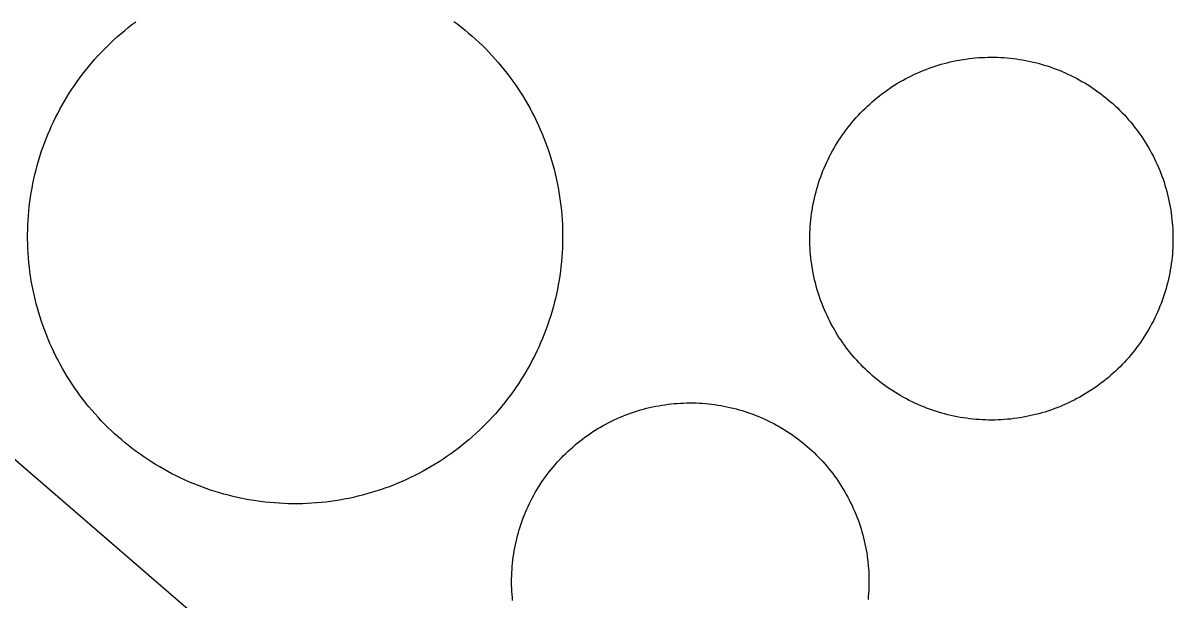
# Model space of a CAD drawing. Extents: x 3823584 to 3861785, y 301729 to 327625.
# Drawn here: x 3834877.8 to 3834977.8, y 324990.5 to 325040.6 of the extents above; entities that cross this region are included whole.
import ezdxf

# ---------------------------------------------------------------- set-up
doc = ezdxf.new("R2010")
doc.units = 0
doc.layers.add('V-BLDG-OTLN', color=7, linetype='Continuous')
doc.layers.add('V-DOMW-TANK', color=7, linetype='Continuous')

msp = doc.modelspace()

# ---------------------------------------------------------------- linework, layer by layer
at = {"layer": 'V-BLDG-OTLN'}
msp.add_lwpolyline([(3834932.922, 324894.954), (3834814.74, 324758.256), (3834751.586, 324812.856), (3834767.153, 324830.862), (3834737.893, 324856.159), (3834869.907, 325008.86), (3834917.376, 324967.82), (3834887.972, 324933.813)], close=True, dxfattribs=at)
at = {"layer": 'V-DOMW-TANK'}
for points in [[(3834882.285, 325035.201), (3834882.519, 325035.535), (3834882.754, 325035.863), (3834883, 325036.188), (3834883.25, 325036.508), (3834883.506, 325036.823), (3834883.766, 325037.135), (3834884.032, 325037.442), (3834884.302, 325037.743), (3834884.579, 325038.042), (3834884.859, 325038.333), (3834885.146, 325038.621), (3834885.441, 325038.902), (3834885.736, 325039.181), (3834886.037, 325039.453), (3834886.342, 325039.719), (3834886.653, 325039.979), (3834886.969, 325040.235), (3834887.286, 325040.485), (3834887.612, 325040.731)], [(3834915.278, 325040.764), (3834915.602, 325040.52), (3834915.923, 325040.27), (3834916.239, 325040.016), (3834916.55, 325039.754), (3834916.857, 325039.488), (3834917.158, 325039.217), (3834917.455, 325038.941), (3834917.748, 325038.66)], [(3834917.748, 325038.66), (3834918.035, 325038.374), (3834918.318, 325038.081), (3834918.596, 325037.784), (3834918.866, 325037.483), (3834919.135, 325037.178), (3834919.395, 325036.866), (3834919.651, 325036.551), (3834919.901, 325036.231), (3834920.146, 325035.908), (3834920.386, 325035.58), (3834920.618, 325035.248), (3834920.847, 325034.911), (3834921.068, 325034.571), (3834921.285, 325034.229), (3834921.494, 325033.88), (3834921.697, 325033.528), (3834921.893, 325033.174), (3834922.084, 325032.815), (3834922.266, 325032.455), (3834922.448, 325032.09), (3834922.62, 325031.72), (3834922.784, 325031.351), (3834922.944, 325030.978), (3834923.098, 325030.602), (3834923.243, 325030.223), (3834923.382, 325029.842), (3834923.515, 325029.459), (3834923.638, 325029.072), (3834923.757, 325028.685), (3834923.872, 325028.293), (3834923.978, 325027.902), (3834924.077, 325027.509), (3834924.169, 325027.114), (3834924.253, 325026.716), (3834924.331, 325026.317), (3834924.402, 325025.918), (3834924.466, 325025.52), (3834924.523, 325025.115), (3834924.574, 325024.716), (3834924.617, 325024.31), (3834924.652, 325023.905), (3834924.681, 325023.499), (3834924.703, 325023.096), (3834924.718, 325022.688), (3834924.726, 325022.283), (3834924.726, 325021.877), (3834924.72, 325021.472), (3834924.705, 325021.066), (3834924.685, 325020.661), (3834924.658, 325020.255), (3834924.625, 325019.852), (3834924.58, 325019.448), (3834924.531, 325019.045), (3834924.476, 325018.643), (3834924.412, 325018.244), (3834924.343, 325017.842), (3834924.267, 325017.443), (3834924.183, 325017.046), (3834924.091, 325016.651), (3834923.995, 325016.257), (3834923.89, 325015.864), (3834923.778, 325015.475), (3834923.661, 325015.086), (3834923.536, 325014.699), (3834923.403, 325014.316), (3834923.266, 325013.935), (3834923.12, 325013.554), (3834922.969, 325013.179), (3834922.811, 325012.804), (3834922.645, 325012.434), (3834922.475, 325012.065), (3834922.299, 325011.701), (3834922.115, 325011.338), (3834921.924, 325010.98), (3834921.728, 325010.625), (3834921.525, 325010.273), (3834921.316, 325009.925), (3834921.101, 325009.581), (3834920.882, 325009.239), (3834920.654, 325008.903), (3834920.423, 325008.571), (3834920.183, 325008.241), (3834919.94, 325007.918), (3834919.69, 325007.598), (3834919.436, 325007.281), (3834919.176, 325006.972), (3834918.909, 325006.662), (3834918.639, 325006.361), (3834918.363, 325006.064), (3834918.08, 325005.772), (3834917.793, 325005.485), (3834917.503, 325005.202), (3834917.206, 325004.926), (3834916.904, 325004.653), (3834916.597, 325004.387), (3834916.288, 325004.125), (3834915.973, 325003.871), (3834915.653, 325003.619), (3834915.33, 325003.375), (3834915.002, 325003.136)], [(3834949.382, 325031.345), (3834949.548, 325031.564), (3834949.72, 325031.779), (3834949.894, 325031.992), (3834950.074, 325032.203), (3834950.254, 325032.406), (3834950.44, 325032.613), (3834950.631, 325032.813), (3834950.823, 325033.01), (3834951.02, 325033.202), (3834951.219, 325033.393), (3834951.421, 325033.579), (3834951.628, 325033.762), (3834951.837, 325033.942), (3834952.048, 325034.116), (3834952.263, 325034.288), (3834952.482, 325034.456), (3834952.704, 325034.622), (3834952.927, 325034.781), (3834953.154, 325034.937), (3834953.383, 325035.093), (3834953.617, 325035.238), (3834953.85, 325035.384), (3834954.088, 325035.523), (3834954.328, 325035.66), (3834954.569, 325035.791), (3834954.813, 325035.918), (3834955.059, 325036.043), (3834955.311, 325036.162), (3834955.558, 325036.277), (3834955.81, 325036.385), (3834956.066, 325036.492), (3834956.324, 325036.594), (3834956.58, 325036.69), (3834956.838, 325036.782), (3834957.101, 325036.87), (3834957.363, 325036.954), (3834957.627, 325037.032), (3834957.891, 325037.106), (3834958.159, 325037.176), (3834958.426, 325037.241), (3834958.696, 325037.301), (3834958.964, 325037.356), (3834959.237, 325037.407), (3834959.507, 325037.452), (3834959.779, 325037.493), (3834960.054, 325037.53), (3834960.326, 325037.563), (3834960.601, 325037.589), (3834960.875, 325037.612), (3834961.149, 325037.628), (3834961.426, 325037.64), (3834961.7, 325037.649), (3834961.977, 325037.651), (3834962.251, 325037.649), (3834962.528, 325037.643), (3834962.802, 325037.63), (3834963.077, 325037.614), (3834963.353, 325037.593), (3834963.628, 325037.565), (3834963.9, 325037.538), (3834964.174, 325037.501), (3834964.447, 325037.46), (3834964.717, 325037.415), (3834964.989, 325037.366), (3834965.26, 325037.313), (3834965.528, 325037.253), (3834965.796, 325037.19), (3834966.063, 325037.12), (3834966.329, 325037.047), (3834966.593, 325036.969), (3834966.855, 325036.887), (3834967.119, 325036.801), (3834967.377, 325036.709), (3834967.635, 325036.61), (3834967.891, 325036.512), (3834968.145, 325036.408), (3834968.401, 325036.297), (3834968.649, 325036.184), (3834968.899, 325036.066), (3834969.147, 325035.943), (3834969.391, 325035.816), (3834969.632, 325035.685), (3834969.872, 325035.549), (3834970.109, 325035.41), (3834970.345, 325035.267), (3834970.578, 325035.119), (3834970.808, 325034.968), (3834971.035, 325034.812), (3834971.26, 325034.652), (3834971.482, 325034.489), (3834971.701, 325034.323), (3834971.916, 325034.151), (3834972.129, 325033.977), (3834972.338, 325033.796), (3834972.547, 325033.614), (3834972.749, 325033.43), (3834972.948, 325033.239), (3834973.147, 325033.047), (3834973.339, 325032.85), (3834973.528, 325032.652)], [(3834891.855, 325000.879), (3834891.487, 325001.051), (3834891.122, 325001.227), (3834890.76, 325001.411), (3834890.401, 325001.602), (3834890.045, 325001.798), (3834889.695, 325002.001), (3834889.345, 325002.208), (3834889, 325002.423), (3834888.658, 325002.644), (3834888.325, 325002.872), (3834887.991, 325003.103), (3834887.663, 325003.341), (3834887.338, 325003.586), (3834887.018, 325003.834), (3834886.703, 325004.09), (3834886.391, 325004.35), (3834886.084, 325004.616), (3834885.781, 325004.887), (3834885.484, 325005.163), (3834885.193, 325005.446), (3834884.904, 325005.733), (3834884.622, 325006.023), (3834884.345, 325006.32), (3834884.073, 325006.621), (3834883.807, 325006.929), (3834883.545, 325007.238), (3834883.289, 325007.553), (3834883.039, 325007.873), (3834882.795, 325008.196), (3834882.555, 325008.526), (3834882.322, 325008.858), (3834882.095, 325009.194), (3834881.873, 325009.534), (3834881.658, 325009.878), (3834881.447, 325010.226), (3834881.245, 325010.576), (3834881.048, 325010.93), (3834880.856, 325011.289), (3834880.671, 325011.651), (3834880.493, 325012.016), (3834880.321, 325012.383), (3834880.155, 325012.753), (3834879.995, 325013.128), (3834879.844, 325013.503), (3834879.698, 325013.882), (3834879.559, 325014.263), (3834879.426, 325014.648), (3834879.299, 325015.033), (3834879.18, 325015.422), (3834879.068, 325015.811), (3834878.963, 325016.202), (3834878.863, 325016.597), (3834878.773, 325016.993), (3834878.687, 325017.39), (3834878.609, 325017.787), (3834878.537, 325018.187), (3834878.474, 325018.588), (3834878.416, 325018.989), (3834878.367, 325019.393), (3834878.324, 325019.796), (3834878.287, 325020.2), (3834878.259, 325020.605), (3834878.238, 325021.011), (3834878.224, 325021.416), (3834878.216, 325021.82), (3834878.214, 325022.227), (3834878.224, 325022.633), (3834878.234, 325023.04), (3834878.255, 325023.444), (3834878.281, 325023.847), (3834878.318, 325024.255), (3834878.359, 325024.658), (3834878.408, 325025.062), (3834878.466, 325025.463), (3834878.527, 325025.864), (3834878.597, 325026.266), (3834878.674, 325026.661), (3834878.758, 325027.058), (3834878.851, 325027.454), (3834878.947, 325027.849), (3834879.051, 325028.24), (3834879.162, 325028.631), (3834879.281, 325029.02), (3834879.406, 325029.405), (3834879.537, 325029.791), (3834879.676, 325030.169), (3834879.821, 325030.55), (3834879.973, 325030.927), (3834880.133, 325031.3), (3834880.294, 325031.673), (3834880.466, 325032.039), (3834880.643, 325032.404), (3834880.827, 325032.764), (3834881.017, 325033.125), (3834881.214, 325033.483), (3834881.417, 325033.831), (3834881.624, 325034.179), (3834881.839, 325034.523), (3834882.06, 325034.865), (3834882.285, 325035.201)], [(3834973.528, 325032.652), (3834973.716, 325032.449), (3834973.898, 325032.242), (3834974.079, 325032.033), (3834974.253, 325031.822), (3834974.423, 325031.605), (3834974.593, 325031.388), (3834974.758, 325031.167), (3834974.918, 325030.941), (3834975.074, 325030.716), (3834975.227, 325030.487), (3834975.375, 325030.253), (3834975.52, 325030.02), (3834975.66, 325029.782), (3834975.797, 325029.543), (3834975.928, 325029.301), (3834976.055, 325029.057), (3834976.178, 325028.81), (3834976.299, 325028.56), (3834976.413, 325028.312), (3834976.522, 325028.06), (3834976.628, 325027.804), (3834976.731, 325027.548), (3834976.827, 325027.29), (3834976.919, 325027.032), (3834977.007, 325026.77), (3834977.091, 325026.508), (3834977.169, 325026.243), (3834977.243, 325025.977), (3834977.312, 325025.711), (3834977.378, 325025.445), (3834977.437, 325025.174), (3834977.493, 325024.904), (3834977.544, 325024.634), (3834977.589, 325024.363), (3834977.63, 325024.091), (3834977.667, 325023.816), (3834977.699, 325023.544), (3834977.726, 325023.27), (3834977.749, 325022.995), (3834977.765, 325022.719), (3834977.777, 325022.444), (3834977.785, 325022.17), (3834977.787, 325021.893), (3834977.785, 325021.619), (3834977.779, 325021.343), (3834977.767, 325021.068), (3834977.751, 325020.792), (3834977.73, 325020.517), (3834977.706, 325020.243), (3834977.673, 325019.97), (3834977.638, 325019.696), (3834977.597, 325019.424), (3834977.552, 325019.153), (3834977.503, 325018.881), (3834977.45, 325018.61), (3834977.39, 325018.342), (3834977.325, 325018.074), (3834977.255, 325017.808), (3834977.183, 325017.541), (3834977.105, 325017.277), (3834977.024, 325017.015), (3834976.938, 325016.753), (3834976.845, 325016.493), (3834976.751, 325016.235), (3834976.649, 325015.979), (3834976.544, 325015.725), (3834976.434, 325015.471), (3834976.321, 325015.221), (3834976.202, 325014.971), (3834976.079, 325014.725), (3834975.952, 325014.48), (3834975.821, 325014.238), (3834975.686, 325013.998), (3834975.547, 325013.761), (3834975.404, 325013.525), (3834975.256, 325013.294), (3834975.105, 325013.062), (3834974.949, 325012.835), (3834974.789, 325012.61), (3834974.625, 325012.389), (3834974.457, 325012.17), (3834974.287, 325011.954), (3834974.111, 325011.744), (3834973.933, 325011.531), (3834973.751, 325011.326), (3834973.567, 325011.121), (3834973.376, 325010.92), (3834973.184, 325010.724), (3834972.987, 325010.531), (3834972.788, 325010.339), (3834972.586, 325010.154), (3834972.379, 325009.972), (3834972.17, 325009.792), (3834971.957, 325009.618), (3834971.742, 325009.448), (3834971.525, 325009.278), (3834971.303, 325009.112), (3834971.078, 325008.952), (3834970.853, 325008.796), (3834970.624, 325008.643)], [(3834954.86, 325007.791), (3834954.616, 325007.918), (3834954.375, 325008.049), (3834954.135, 325008.184), (3834953.898, 325008.323), (3834953.662, 325008.467), (3834953.429, 325008.614), (3834953.199, 325008.766), (3834952.972, 325008.921), (3834952.747, 325009.081), (3834952.525, 325009.245), (3834952.306, 325009.411), (3834952.091, 325009.583), (3834951.878, 325009.757), (3834951.667, 325009.937), (3834951.46, 325010.119), (3834951.258, 325010.304), (3834951.057, 325010.494), (3834950.86, 325010.687), (3834950.668, 325010.883), (3834950.479, 325011.082), (3834950.291, 325011.285), (3834950.109, 325011.492), (3834949.928, 325011.701), (3834949.752, 325011.911), (3834949.584, 325012.131), (3834949.412, 325012.346), (3834949.249, 325012.567), (3834949.089, 325012.792), (3834948.933, 325013.017), (3834948.78, 325013.247), (3834948.632, 325013.48), (3834948.487, 325013.714), (3834948.347, 325013.951), (3834948.21, 325014.191), (3834948.079, 325014.433), (3834947.952, 325014.676), (3834947.827, 325014.924), (3834947.708, 325015.17), (3834947.594, 325015.422), (3834947.483, 325015.674), (3834947.379, 325015.93), (3834947.276, 325016.184), (3834947.18, 325016.444), (3834947.088, 325016.702), (3834947, 325016.964), (3834946.916, 325017.226), (3834946.838, 325017.49), (3834946.764, 325017.756), (3834946.695, 325018.023), (3834946.629, 325018.289), (3834946.57, 325018.559), (3834946.514, 325018.828), (3834946.463, 325019.1), (3834946.418, 325019.37), (3834946.375, 325019.643), (3834946.34, 325019.917), (3834946.308, 325020.189), (3834946.281, 325020.464), (3834946.258, 325020.738), (3834946.242, 325021.015), (3834946.23, 325021.289), (3834946.222, 325021.564), (3834946.22, 325021.84), (3834946.222, 325022.115), (3834946.228, 325022.391), (3834946.238, 325022.666), (3834946.254, 325022.942), (3834946.277, 325023.216), (3834946.301, 325023.493), (3834946.334, 325023.763), (3834946.369, 325024.038), (3834946.408, 325024.31), (3834946.451, 325024.58), (3834946.504, 325024.853), (3834946.557, 325025.123), (3834946.617, 325025.391), (3834946.68, 325025.66), (3834946.752, 325025.926), (3834946.824, 325026.192), (3834946.902, 325026.456), (3834946.983, 325026.719), (3834947.069, 325026.979), (3834947.162, 325027.241), (3834947.256, 325027.499), (3834947.358, 325027.757), (3834947.463, 325028.009), (3834947.573, 325028.261), (3834947.686, 325028.513), (3834947.805, 325028.762), (3834947.928, 325029.006), (3834948.055, 325029.254), (3834948.186, 325029.496), (3834948.321, 325029.735), (3834948.46, 325029.973), (3834948.603, 325030.208), (3834948.751, 325030.442), (3834948.902, 325030.671), (3834949.058, 325030.898), (3834949.218, 325031.124), (3834949.382, 325031.345)], [(3834970.624, 325008.643), (3834970.39, 325008.495), (3834970.157, 325008.35), (3834969.919, 325008.211), (3834969.679, 325008.076), (3834969.438, 325007.942), (3834969.194, 325007.815), (3834968.946, 325007.691), (3834968.696, 325007.572), (3834968.449, 325007.457), (3834968.195, 325007.346), (3834967.941, 325007.242), (3834967.683, 325007.14), (3834967.427, 325007.043), (3834967.169, 325006.951), (3834966.906, 325006.863), (3834966.644, 325006.779), (3834966.38, 325006.703), (3834966.114, 325006.628), (3834965.848, 325006.558), (3834965.579, 325006.492), (3834965.311, 325006.435), (3834965.041, 325006.378), (3834964.77, 325006.327), (3834964.5, 325006.282), (3834964.228, 325006.241), (3834963.953, 325006.204), (3834963.681, 325006.171), (3834963.406, 325006.144), (3834963.132, 325006.122), (3834962.855, 325006.107), (3834962.581, 325006.093), (3834962.307, 325006.085), (3834962.03, 325006.083), (3834961.756, 325006.085), (3834961.479, 325006.091), (3834961.205, 325006.103), (3834960.928, 325006.12), (3834960.654, 325006.14), (3834960.379, 325006.167), (3834960.107, 325006.198), (3834959.833, 325006.232), (3834959.56, 325006.273), (3834959.288, 325006.316), (3834959.018, 325006.368), (3834958.747, 325006.421), (3834958.479, 325006.48), (3834958.211, 325006.544), (3834957.944, 325006.611), (3834957.678, 325006.687), (3834957.414, 325006.765), (3834957.152, 325006.847), (3834956.888, 325006.933), (3834956.63, 325007.025), (3834956.371, 325007.121), (3834956.115, 325007.222), (3834955.859, 325007.326), (3834955.606, 325007.437), (3834955.358, 325007.549), (3834955.108, 325007.668), (3834954.86, 325007.791)], [(3834923.896, 325001.993), (3834924.072, 325002.198), (3834924.251, 325002.403), (3834924.433, 325002.603), (3834924.619, 325002.802), (3834924.81, 325002.994), (3834925.002, 325003.185), (3834925.199, 325003.373), (3834925.398, 325003.556), (3834925.6, 325003.736), (3834925.805, 325003.914), (3834926.014, 325004.086), (3834926.227, 325004.258), (3834926.44, 325004.422), (3834926.659, 325004.584), (3834926.878, 325004.741), (3834927.101, 325004.895), (3834927.327, 325005.045), (3834927.556, 325005.192), (3834927.783, 325005.333), (3834928.019, 325005.473), (3834928.255, 325005.606), (3834928.492, 325005.737), (3834928.734, 325005.862), (3834928.975, 325005.985), (3834929.219, 325006.101), (3834929.465, 325006.214), (3834929.715, 325006.322), (3834929.965, 325006.427), (3834930.216, 325006.527), (3834930.47, 325006.624), (3834930.724, 325006.714), (3834930.982, 325006.802), (3834931.24, 325006.884), (3834931.501, 325006.961), (3834931.761, 325007.033), (3834932.023, 325007.103), (3834932.289, 325007.166), (3834932.551, 325007.226), (3834932.817, 325007.281), (3834933.084, 325007.33), (3834933.35, 325007.377), (3834933.618, 325007.416), (3834933.887, 325007.453), (3834934.157, 325007.486), (3834934.427, 325007.512), (3834934.695, 325007.533), (3834934.968, 325007.551), (3834935.238, 325007.564), (3834935.506, 325007.572), (3834935.779, 325007.574), (3834936.051, 325007.572), (3834936.322, 325007.566), (3834936.592, 325007.555), (3834936.864, 325007.539), (3834937.135, 325007.519), (3834937.403, 325007.494), (3834937.673, 325007.463), (3834937.942, 325007.428), (3834938.21, 325007.389), (3834938.478, 325007.346), (3834938.744, 325007.297), (3834939.011, 325007.244), (3834939.275, 325007.187), (3834939.539, 325007.123), (3834939.801, 325007.056), (3834940.063, 325006.984), (3834940.323, 325006.908), (3834940.581, 325006.826), (3834940.839, 325006.742), (3834941.095, 325006.652), (3834941.349, 325006.558), (3834941.601, 325006.46), (3834941.853, 325006.355), (3834942.101, 325006.249), (3834942.349, 325006.134), (3834942.593, 325006.021), (3834942.836, 325005.901), (3834943.076, 325005.776), (3834943.315, 325005.647), (3834943.551, 325005.514), (3834943.787, 325005.378), (3834944.018, 325005.237), (3834944.247, 325005.094), (3834944.473, 325004.944), (3834944.696, 325004.791), (3834944.917, 325004.633), (3834945.136, 325004.471), (3834945.351, 325004.307), (3834945.564, 325004.139), (3834945.773, 325003.967), (3834945.98, 325003.791), (3834946.183, 325003.613), (3834946.383, 325003.431), (3834946.582, 325003.244), (3834946.775, 325003.056), (3834946.965, 325002.861), (3834947.153, 325002.667), (3834947.336, 325002.466), (3834947.516, 325002.263), (3834947.694, 325002.059)], [(3834915.002, 325003.136), (3834914.668, 325002.902), (3834914.332, 325002.675), (3834913.992, 325002.454), (3834913.648, 325002.239), (3834913.302, 325002.028), (3834912.95, 325001.825), (3834912.595, 325001.628), (3834912.237, 325001.436), (3834911.877, 325001.252), (3834911.512, 325001.073), (3834911.143, 325000.901), (3834910.773, 325000.736), (3834910.398, 325000.578), (3834910.023, 325000.424), (3834909.644, 325000.279), (3834909.263, 325000.14), (3834908.88, 325000.006), (3834908.493, 324999.882), (3834908.106, 324999.763), (3834907.717, 324999.65), (3834907.324, 324999.544), (3834906.931, 324999.445), (3834906.535, 324999.353), (3834906.138, 324999.269), (3834905.739, 324999.191), (3834905.339, 324999.12), (3834904.94, 324999.056), (3834904.537, 324998.999), (3834904.135, 324998.948), (3834903.732, 324998.907), (3834903.326, 324998.87), (3834902.921, 324998.841), (3834902.517, 324998.821), (3834902.112, 324998.804), (3834901.704, 324998.798), (3834901.299, 324998.798), (3834900.893, 324998.804), (3834900.488, 324998.817), (3834900.08, 324998.839), (3834899.677, 324998.866), (3834899.273, 324998.901), (3834898.87, 324998.944), (3834898.466, 324998.993), (3834898.065, 324999.048), (3834897.664, 324999.111), (3834897.264, 324999.181), (3834896.865, 324999.257), (3834896.467, 324999.341), (3834896.072, 324999.433), (3834895.679, 324999.531), (3834895.286, 324999.634), (3834894.895, 324999.746), (3834894.508, 324999.865), (3834894.12, 324999.99), (3834893.738, 325000.121), (3834893.355, 325000.262), (3834892.976, 325000.404), (3834892.599, 325000.555), (3834892.226, 325000.715), (3834891.855, 325000.879)], [(3834920.38, 324990.377), (3834920.353, 324990.645), (3834920.331, 324990.915), (3834920.312, 324991.186), (3834920.298, 324991.458), (3834920.292, 324991.728), (3834920.29, 324991.999), (3834920.292, 324992.271), (3834920.298, 324992.541), (3834920.308, 324992.812), (3834920.325, 324993.082), (3834920.345, 324993.352), (3834920.37, 324993.623), (3834920.4, 324993.893), (3834920.435, 324994.161), (3834920.474, 324994.43), (3834920.519, 324994.698), (3834920.566, 324994.964), (3834920.62, 324995.231), (3834920.679, 324995.495), (3834920.74, 324995.757), (3834920.808, 324996.021), (3834920.88, 324996.283), (3834920.957, 324996.543), (3834921.037, 324996.803), (3834921.121, 324997.059), (3834921.211, 324997.313), (3834921.306, 324997.569), (3834921.404, 324997.821), (3834921.508, 324998.071), (3834921.615, 324998.321), (3834921.728, 324998.567), (3834921.842, 324998.812), (3834921.963, 324999.056), (3834922.09, 324999.296), (3834922.217, 324999.535), (3834922.35, 324999.771), (3834922.487, 325000.004), (3834922.627, 325000.236), (3834922.772, 325000.465), (3834922.922, 325000.693), (3834923.075, 325000.916), (3834923.231, 325001.137), (3834923.393, 325001.356), (3834923.556, 325001.571), (3834923.724, 325001.784), (3834923.896, 325001.993)], [(3834947.694, 325002.059), (3834947.866, 325001.85), (3834948.036, 325001.639), (3834948.202, 325001.426), (3834948.364, 325001.207), (3834948.522, 325000.985), (3834948.675, 325000.762), (3834948.827, 325000.537), (3834948.972, 325000.31), (3834949.113, 325000.078), (3834949.253, 324999.845), (3834949.386, 324999.609), (3834949.517, 324999.372), (3834949.642, 324999.132), (3834949.765, 324998.89), (3834949.883, 324998.645), (3834949.994, 324998.399), (3834950.103, 324998.149), (3834950.207, 324997.899), (3834950.307, 324997.647), (3834950.404, 324997.393), (3834950.494, 324997.139), (3834950.582, 324996.881), (3834950.664, 324996.621), (3834950.742, 324996.363), (3834950.815, 324996.103), (3834950.883, 324995.841), (3834950.946, 324995.577), (3834951.006, 324995.312), (3834951.061, 324995.046), (3834951.112, 324994.78), (3834951.157, 324994.514), (3834951.198, 324994.245), (3834951.233, 324993.977), (3834951.266, 324993.707), (3834951.292, 324993.439), (3834951.315, 324993.168), (3834951.331, 324992.898), (3834951.342, 324992.625), (3834951.352, 324992.355), (3834951.354, 324992.085), (3834951.354, 324991.812), (3834951.348, 324991.542), (3834951.335, 324991.272), (3834951.319, 324991.001), (3834951.299, 324990.731), (3834951.274, 324990.461)]]:
    msp.add_lwpolyline(points, dxfattribs=at)

doc.saveas('drawing.dxf')
